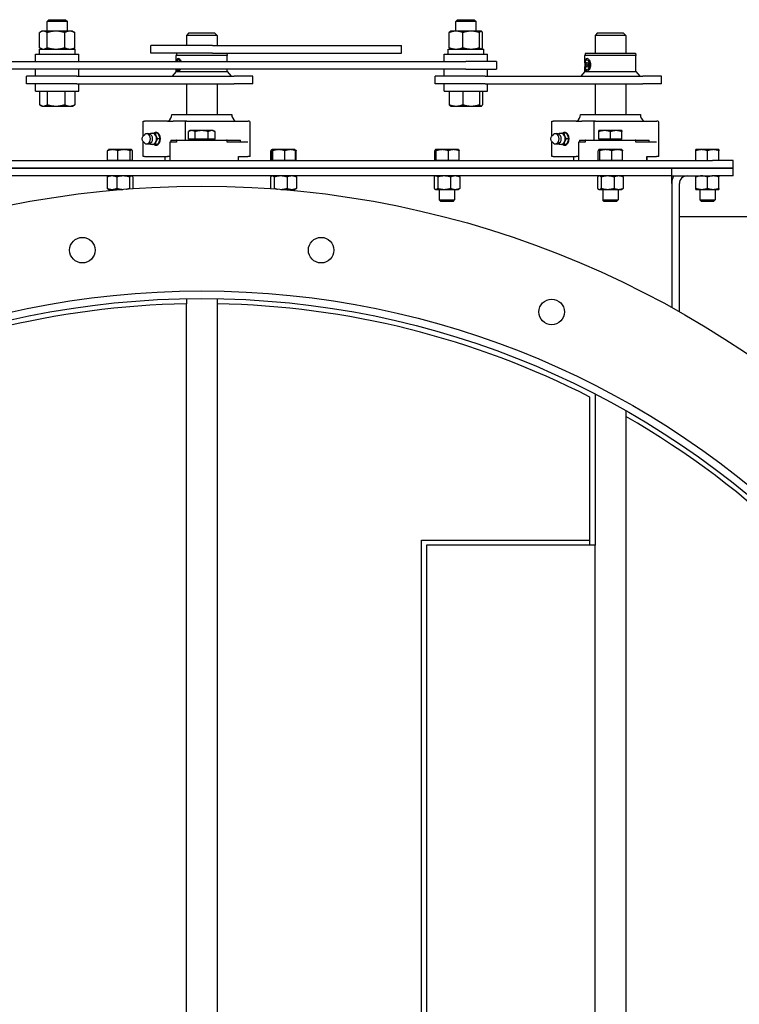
# Model space of a CAD drawing. Header units: inches. Extents: x 24 to 1128, y -69 to 748.
# Tile 601 of 656: x 523 to 540, y 618 to 642. Entities that reach past the tile are written whole.
import ezdxf

# ---------------------------------------------------------------- set-up
doc = ezdxf.new("R2010")
doc.units = ezdxf.units.IN
doc.header["$LTSCALE"] = 32
doc.header["$MEASUREMENT"] = 0
doc.layers.add('Visible (ANSI)', color=7, linetype='Continuous', lineweight=30)

msp = doc.modelspace()

# ---------------------------------------------------------------- linework, layer by layer
at = {"layer": 'Visible (ANSI)'}
for p, q in [((523.41729, 642.11653), (523.3701, 642.07076)), ((523.8701, 642.07076), (523.3701, 642.07076)), ((523.3701, 641.83553), (523.3701, 642.07076)), ((523.41729, 642.11653), (523.82291, 642.11653)), ((523.82291, 642.11653), (523.8701, 642.07076)), ((523.8701, 641.83553), (523.8701, 642.07076)), ((533.41729, 642.11653), (533.3701, 642.07076)), ((533.8701, 642.07076), (533.3701, 642.07076)), ((533.3701, 641.83553), (533.3701, 642.07076)), ((533.41729, 642.11653), (533.82291, 642.11653)), ((533.82291, 642.11653), (533.8701, 642.07076)), ((533.8701, 641.83553), (533.8701, 642.07076)), ((523.18876, 641.43102), (523.18876, 641.80204)), ((523.2451, 641.83553), (523.20648, 641.81323)), ((523.28011, 641.83553), (523.2451, 641.83553)), ((523.58713, 641.83553), (523.28011, 641.83553)), ((523.37146, 641.43102), (523.37146, 641.80204)), ((523.92712, 641.83553), (523.58713, 641.83553)), ((523.8028, 641.43102), (523.8028, 641.80204)), ((523.9951, 641.83553), (523.92712, 641.83553)), ((523.9951, 641.83553), (524.03372, 641.81323)), ((524.05143, 641.43102), (524.05143, 641.80204)), ((533.21303, 641.43102), (533.21303, 641.80204)), ((533.2451, 641.83553), (533.23924, 641.83215)), ((533.37873, 641.83553), (533.2451, 641.83553)), ((533.74795, 641.83553), (533.37873, 641.83553)), ((533.54442, 641.43102), (533.54442, 641.80204)), ((533.98933, 641.83553), (533.74795, 641.83553)), ((533.95149, 641.43102), (533.95149, 641.80204)), ((533.9951, 641.83553), (533.98933, 641.83553)), ((533.9951, 641.83553), (534.00096, 641.83215)), ((534.02717, 641.43102), (534.02717, 641.80204)), ((526.84313, 641.79353), (526.78063, 641.73103)), ((527.53063, 641.73103), (526.78063, 641.73103)), ((526.78063, 641.73103), (526.78063, 641.48103)), ((526.84313, 641.79353), (527.46813, 641.79353)), ((527.46813, 641.79353), (527.53063, 641.73103)), ((527.53063, 641.73103), (527.53063, 641.48103)), ((536.84313, 641.79353), (536.78063, 641.73103)), ((537.53063, 641.73103), (536.78063, 641.73103)), ((536.78063, 641.73103), (536.78063, 641.29353)), ((536.84313, 641.79353), (537.46813, 641.79353)), ((537.46813, 641.79353), (537.53063, 641.73103)), ((537.53063, 641.73103), (537.53063, 641.29353)), ((523.1856, 641.39753), (524.0546, 641.39753)), ((523.1856, 641.27253), (523.1856, 641.39753)), ((523.2451, 641.39753), (523.20648, 641.41983)), ((523.9951, 641.39753), (524.03372, 641.41983)), ((524.0546, 641.27253), (524.0546, 641.39753)), ((527.42028, 641.48103), (525.90563, 641.48103)), ((525.90563, 641.29353), (525.90563, 641.48103)), ((527.42028, 641.48103), (532.04403, 641.48103)), ((532.04403, 641.29353), (532.04403, 641.48103)), ((533.1856, 641.39753), (534.0546, 641.39753)), ((533.1856, 641.27253), (533.1856, 641.39753)), ((533.2451, 641.39753), (533.23924, 641.40091)), ((533.9951, 641.39753), (534.00096, 641.40091)), ((534.0546, 641.27253), (534.0546, 641.39753)), ((513.6201, 641.09553), (533.6201, 641.09553)), ((523.0886, 641.27253), (524.1516, 641.27253)), ((523.0886, 641.09553), (523.0886, 641.27253)), ((524.1516, 641.09553), (524.1516, 641.27253)), ((527.42028, 641.29353), (525.90563, 641.29353)), ((526.5457, 641.29353), (526.53063, 641.23728)), ((527.78063, 641.23728), (526.53063, 641.23728)), ((526.53063, 641.09553), (526.53063, 641.23728)), ((527.42028, 641.29353), (532.04403, 641.29353)), ((527.76556, 641.29353), (527.78063, 641.23728)), ((527.78063, 641.09553), (527.78063, 641.23728)), ((533.0886, 641.27253), (534.1516, 641.27253)), ((533.0886, 641.09553), (533.0886, 641.27253)), ((534.3701, 641.09553), (533.6201, 641.09553)), ((534.1516, 641.09553), (534.1516, 641.27253)), ((534.3701, 641.09553), (534.3701, 640.90803)), ((536.5457, 641.29353), (536.53063, 641.23728)), ((537.78063, 641.23728), (536.53063, 641.23728)), ((536.53063, 641.05878), (536.53063, 641.23728)), ((536.5457, 641.29353), (537.76556, 641.29353)), ((537.76556, 641.29353), (537.78063, 641.23728)), ((537.78063, 640.85282), (537.78063, 641.23728)), ((533.6201, 640.90803), (513.6201, 640.90803)), ((523.0886, 640.73103), (523.0886, 640.90803)), ((524.1516, 640.73103), (524.1516, 640.90803)), ((526.53063, 640.85282), (526.43376, 640.73103)), ((526.53063, 640.85282), (526.53063, 640.90803)), ((526.53063, 640.85282), (526.58516, 640.85282)), ((526.58516, 640.85282), (527.78063, 640.85282)), ((527.78063, 640.85282), (527.78063, 640.90803)), ((527.78063, 640.85282), (527.8775, 640.73103)), ((533.0886, 640.73103), (533.0886, 640.90803)), ((533.6201, 640.90803), (534.3701, 640.90803)), ((534.1516, 640.73103), (534.1516, 640.90803)), ((536.53063, 640.85282), (536.43376, 640.73103)), ((536.53063, 640.85282), (536.53063, 640.96578)), ((536.53063, 640.85282), (536.58516, 640.85282)), ((536.55963, 641.01228), (536.57239, 641.06641)), ((536.55963, 641.01228), (536.61069, 641.01228)), ((536.57239, 640.95815), (536.55963, 641.01228)), ((536.57239, 641.06641), (536.59792, 641.06641)), ((536.59792, 640.95815), (536.57239, 640.95815)), ((536.58516, 640.85282), (537.78063, 640.85282)), ((536.59792, 641.06641), (536.61069, 641.01228)), ((536.61069, 641.01228), (536.59792, 640.95815)), ((537.78063, 640.85282), (537.8775, 640.73103)), ((524.09474, 640.73103), (522.8701, 640.73103)), ((522.8701, 640.54353), (522.8701, 640.73103)), ((524.09474, 640.73103), (527.9467, 640.73103)), ((528.40563, 640.73103), (527.9467, 640.73103)), ((528.40563, 640.54353), (528.40563, 640.73103)), ((534.09474, 640.73103), (532.8701, 640.73103)), ((532.8701, 640.54353), (532.8701, 640.73103)), ((534.09474, 640.73103), (537.9467, 640.73103)), ((538.40563, 640.73103), (537.9467, 640.73103)), ((538.40563, 640.54353), (538.40563, 640.73103)), ((524.09474, 640.54353), (522.8701, 640.54353)), ((523.0886, 640.36653), (523.0886, 640.54353)), ((523.0886, 640.36653), (524.1516, 640.36653)), ((523.18876, 640.36653), (523.18876, 640.03602)), ((523.37146, 640.36653), (523.37146, 640.03602)), ((523.8028, 640.36653), (523.8028, 640.03602)), ((524.05143, 640.36653), (524.05143, 640.03602)), ((524.09474, 640.54353), (527.9467, 640.54353)), ((524.1516, 640.36653), (524.1516, 640.54353)), ((526.78063, 640.54353), (526.78063, 639.79353)), ((527.53063, 640.54353), (527.53063, 639.79353)), ((528.40563, 640.54353), (527.9467, 640.54353)), ((534.09474, 640.54353), (532.8701, 640.54353)), ((533.0886, 640.36653), (533.0886, 640.54353)), ((533.0886, 640.36653), (534.1516, 640.36653)), ((533.21303, 640.36653), (533.21303, 640.03602)), ((533.54442, 640.36653), (533.54442, 640.03602)), ((533.95149, 640.36653), (533.95149, 640.03602)), ((534.02717, 640.36653), (534.02717, 640.03602)), ((534.09474, 640.54353), (537.9467, 640.54353)), ((534.1516, 640.36653), (534.1516, 640.54353)), ((536.78063, 640.54353), (536.78063, 639.79353)), ((537.53063, 640.54353), (537.53063, 639.79353)), ((538.40563, 640.54353), (537.9467, 640.54353)), ((523.2451, 640.00253), (523.20648, 640.02483)), ((523.2451, 640.00253), (523.28011, 640.00253)), ((523.28011, 640.00253), (523.58713, 640.00253)), ((523.58713, 640.00253), (523.92712, 640.00253)), ((523.92712, 640.00253), (523.9951, 640.00253)), ((523.9951, 640.00253), (524.03372, 640.02483)), ((533.2451, 640.00253), (533.23924, 640.00591)), ((533.2451, 640.00253), (533.37873, 640.00253)), ((533.37873, 640.00253), (533.74795, 640.00253)), ((533.74795, 640.00253), (533.98933, 640.00253)), ((533.98933, 640.00253), (533.9951, 640.00253)), ((533.9951, 640.00253), (534.00096, 640.00591)), ((525.72165, 639.63728), (525.75094, 639.63728)), ((525.72165, 639.27137), (525.72165, 639.63728)), ((526.31662, 639.63728), (525.75094, 639.63728)), ((526.31662, 639.63728), (526.45804, 639.63728)), ((526.42138, 639.79353), (527.88988, 639.79353)), ((526.78672, 639.63728), (526.45804, 639.63728)), ((526.78672, 639.63728), (528.29313, 639.63728)), ((535.72165, 639.63728), (535.75094, 639.63728)), ((535.72165, 639.27137), (535.72165, 639.63728)), ((536.31662, 639.63728), (535.75094, 639.63728)), ((536.31662, 639.63728), (536.45804, 639.63728)), ((536.42138, 639.79353), (537.88988, 639.79353)), ((536.78672, 639.63728), (536.45804, 639.63728)), ((536.78672, 639.63728), (538.29313, 639.63728)), ((526.74756, 639.58728), (526.74756, 639.16853)), ((526.87438, 639.40291), (526.83223, 639.37857)), ((526.91104, 639.40291), (526.87438, 639.40291)), ((527.15357, 639.40291), (526.91104, 639.40291)), ((527.39817, 639.40291), (527.15357, 639.40291)), ((527.43688, 639.40291), (527.39817, 639.40291)), ((527.43688, 639.40291), (527.47903, 639.37857)), ((528.34313, 638.76853), (528.34313, 639.58728)), ((536.74756, 639.58728), (536.74756, 639.16853)), ((537.01501, 639.40291), (536.87438, 639.40291)), ((537.29626, 639.40291), (537.01501, 639.40291)), ((537.43688, 639.40291), (537.29626, 639.40291)), ((538.34313, 638.76853), (538.34313, 639.58728)), ((525.72914, 639.27928), (525.76144, 639.30867)), ((526.08133, 639.3407), (526.01522, 639.3407)), ((526.13759, 639.2029), (526.07148, 639.2029)), ((526.40221, 639.16853), (526.40221, 639.11853)), ((526.40221, 639.16853), (526.53541, 639.16853)), ((526.53541, 639.16853), (526.53541, 639.11853)), ((526.54651, 639.16853), (526.53541, 639.16853)), ((526.54651, 639.16853), (527.76475, 639.16853)), ((526.83088, 639.19353), (526.83088, 639.37779)), ((526.9912, 639.19353), (526.83088, 639.19353)), ((526.90251, 639.19353), (526.90251, 639.16853)), ((526.9912, 639.19353), (526.9912, 639.37779)), ((527.31595, 639.19353), (526.9912, 639.19353)), ((527.31595, 639.19353), (527.31595, 639.37779)), ((527.48038, 639.19353), (527.31595, 639.19353)), ((527.40876, 639.19353), (527.40876, 639.16853)), ((527.48038, 639.19353), (527.48038, 639.37779)), ((527.77586, 639.16853), (527.76475, 639.16853)), ((527.77586, 639.16853), (528.10012, 639.16853)), ((527.77586, 639.11853), (527.77586, 639.16853)), ((528.10012, 639.11853), (528.10012, 639.16853)), ((535.72914, 639.27928), (535.76144, 639.30867)), ((536.08133, 639.3407), (536.01522, 639.3407)), ((536.13759, 639.2029), (536.07148, 639.2029)), ((536.40221, 639.16853), (536.40221, 639.11853)), ((536.40221, 639.16853), (536.53541, 639.16853)), ((536.53541, 639.16853), (536.53541, 639.11853)), ((536.54651, 639.16853), (536.53541, 639.16853)), ((536.54651, 639.16853), (537.76475, 639.16853)), ((536.87438, 639.19353), (536.87438, 639.37779)), ((537.15563, 639.19353), (536.87438, 639.19353)), ((536.90251, 639.19353), (536.90251, 639.16853)), ((537.15563, 639.19353), (537.15563, 639.37779)), ((537.43688, 639.19353), (537.15563, 639.19353)), ((537.40876, 639.19353), (537.40876, 639.16853)), ((537.43688, 639.19353), (537.43688, 639.37779)), ((537.77586, 639.16853), (537.76475, 639.16853)), ((537.77586, 639.16853), (538.10012, 639.16853)), ((537.77586, 639.11853), (537.77586, 639.16853)), ((538.10012, 639.11853), (538.10012, 639.16853)), ((524.85238, 638.66853), (524.85238, 638.91144)), ((524.87463, 638.93653), (524.871, 638.93444)), ((524.97817, 638.93653), (524.87463, 638.93653)), ((525.25558, 638.93653), (524.97817, 638.93653)), ((525.10396, 638.66853), (525.10396, 638.91144)), ((525.43305, 638.93653), (525.25558, 638.93653)), ((525.40721, 638.66853), (525.40721, 638.91144)), ((525.43663, 638.93653), (525.43305, 638.93653)), ((525.43663, 638.93653), (525.44027, 638.93444)), ((525.45888, 638.66853), (525.45888, 638.91144)), ((525.72165, 638.76853), (525.72165, 639.13444)), ((525.72914, 639.12653), (525.76144, 639.09714)), ((526.08133, 639.06511), (526.01522, 639.06511)), ((526.37353, 639.11853), (526.37353, 638.66853)), ((526.53541, 639.11853), (526.37353, 639.11853)), ((528.28474, 639.11853), (527.77586, 639.11853)), ((528.84475, 638.66853), (528.84475, 638.91144)), ((528.85854, 638.66853), (528.85854, 638.91144)), ((528.87293, 638.93555), (528.86682, 638.93202)), ((528.87463, 638.93653), (528.87293, 638.93555)), ((528.87633, 638.93653), (528.87463, 638.93653)), ((529.04265, 638.93653), (528.87633, 638.93653)), ((528.89411, 638.66853), (528.89411, 638.91144)), ((529.32196, 638.93653), (529.04265, 638.93653)), ((529.1912, 638.66853), (529.1912, 638.91144)), ((529.43663, 638.93653), (529.32196, 638.93653)), ((529.43663, 638.93653), (529.43834, 638.93555)), ((529.43834, 638.93555), (529.44445, 638.93202)), ((529.45272, 638.66853), (529.45272, 638.91144)), ((529.46651, 638.66853), (529.46651, 638.91144)), ((532.85854, 638.66853), (532.85854, 638.91144)), ((532.87463, 638.93653), (532.87293, 638.93555)), ((532.87633, 638.93653), (532.87463, 638.93653)), ((533.04265, 638.93653), (532.87633, 638.93653)), ((532.89411, 638.66853), (532.89411, 638.91144)), ((533.32196, 638.93653), (533.04265, 638.93653)), ((533.1912, 638.66853), (533.1912, 638.91144)), ((533.43663, 638.93653), (533.32196, 638.93653)), ((533.43663, 638.93653), (533.43834, 638.93555)), ((533.45272, 638.66853), (533.45272, 638.91144)), ((535.72165, 638.76853), (535.72165, 639.13444)), ((535.72914, 639.12653), (535.76144, 639.09714)), ((536.08133, 639.06511), (536.01522, 639.06511)), ((536.37353, 639.11853), (536.37353, 638.66853)), ((536.53541, 639.11853), (536.37353, 639.11853)), ((536.85854, 638.66853), (536.85854, 638.91144)), ((536.87463, 638.93653), (536.87293, 638.93555)), ((536.87633, 638.93653), (536.87463, 638.93653)), ((537.04265, 638.93653), (536.87633, 638.93653)), ((536.89411, 638.66853), (536.89411, 638.91144)), ((537.32196, 638.93653), (537.04265, 638.93653)), ((537.1912, 638.66853), (537.1912, 638.91144)), ((537.43663, 638.93653), (537.32196, 638.93653)), ((537.43663, 638.93653), (537.43834, 638.93555)), ((537.45272, 638.66853), (537.45272, 638.91144)), ((538.28474, 639.11853), (537.77586, 639.11853)), ((539.39013, 638.93653), (539.24963, 638.93653)), ((539.24963, 638.66853), (539.24963, 638.91143)), ((539.67113, 638.93653), (539.39013, 638.93653)), ((539.53063, 638.66853), (539.53063, 638.91143)), ((539.81163, 638.93653), (539.67113, 638.93653)), ((539.81163, 638.66853), (539.81163, 638.91143)), ((514.65563, 638.66853), (539.65563, 638.66853)), ((524.97817, 638.66853), (524.85238, 638.66853)), ((524.87463, 638.66853), (524.87463, 638.66853)), ((525.10396, 638.66853), (524.97817, 638.66853)), ((525.25558, 638.66853), (525.10396, 638.66853)), ((525.40721, 638.66853), (525.25558, 638.66853)), ((525.43305, 638.66853), (525.40721, 638.66853)), ((525.45888, 638.66853), (525.43305, 638.66853)), ((525.43663, 638.66853), (525.43663, 638.66853)), ((525.75094, 638.76853), (525.72165, 638.76853)), ((525.75094, 638.76853), (526.31662, 638.76853)), ((526.2582, 638.66853), (526.2582, 638.76853)), ((526.37243, 638.76853), (526.31662, 638.76853)), ((526.37243, 638.76853), (526.37243, 638.66853)), ((528.05086, 638.76853), (528.28474, 638.76853)), ((528.05086, 638.66853), (528.05086, 638.76853)), ((528.05307, 638.66853), (528.05307, 638.76853)), ((528.34313, 638.76853), (528.28474, 638.76853)), ((528.85854, 638.66853), (528.84475, 638.66853)), ((528.87633, 638.66853), (528.85854, 638.66853)), ((528.87463, 638.66853), (528.87463, 638.66853)), ((528.89411, 638.66853), (528.87633, 638.66853)), ((529.04265, 638.66853), (528.89411, 638.66853)), ((529.1912, 638.66853), (529.04265, 638.66853)), ((529.32196, 638.66853), (529.1912, 638.66853)), ((529.45272, 638.66853), (529.32196, 638.66853)), ((529.43663, 638.66853), (529.43663, 638.66853)), ((529.46651, 638.66853), (529.45272, 638.66853)), ((532.87633, 638.66853), (532.85854, 638.66853)), ((532.87463, 638.66853), (532.87463, 638.66853)), ((532.89411, 638.66853), (532.87633, 638.66853)), ((533.04265, 638.66853), (532.89411, 638.66853)), ((533.1912, 638.66853), (533.04265, 638.66853)), ((533.32196, 638.66853), (533.1912, 638.66853)), ((533.45272, 638.66853), (533.32196, 638.66853)), ((533.43663, 638.66853), (533.43663, 638.66853)), ((535.75094, 638.76853), (535.72165, 638.76853)), ((535.75094, 638.76853), (536.31662, 638.76853)), ((536.2582, 638.66853), (536.2582, 638.76853)), ((536.37243, 638.76853), (536.31662, 638.76853)), ((536.37243, 638.76853), (536.37243, 638.66853)), ((536.87633, 638.66853), (536.85854, 638.66853)), ((536.87463, 638.66853), (536.87463, 638.66853)), ((536.89411, 638.66853), (536.87633, 638.66853)), ((537.04265, 638.66853), (536.89411, 638.66853)), ((537.1912, 638.66853), (537.04265, 638.66853)), ((537.32196, 638.66853), (537.1912, 638.66853)), ((537.45272, 638.66853), (537.32196, 638.66853)), ((537.43663, 638.66853), (537.43663, 638.66853)), ((538.05086, 638.76853), (538.28474, 638.76853)), ((538.05086, 638.66853), (538.05086, 638.76853)), ((538.05307, 638.66853), (538.05307, 638.76853)), ((538.34313, 638.76853), (538.28474, 638.76853)), ((540.15563, 638.66853), (539.65563, 638.66853)), ((540.15563, 638.48103), (540.15563, 638.66853)), ((514.65563, 638.48103), (539.65563, 638.48103)), ((538.65563, 638.48103), (515.65563, 638.48103)), ((539.65563, 638.48103), (538.65563, 638.48103)), ((538.65563, 638.29353), (538.65563, 638.48103)), ((538.65563, 638.29353), (538.65563, 638.48103)), ((540.15563, 638.48103), (539.65563, 638.48103)), ((539.65563, 638.48103), (540.15563, 638.48103)), ((540.15563, 638.29353), (540.15563, 638.48103)), ((538.65563, 638.29353), (515.65563, 638.29353)), ((524.84269, 638.26839), (524.84269, 637.98967)), ((524.87413, 638.29353), (524.86511, 638.28832)), ((525.07527, 638.26839), (525.07527, 637.98967)), ((525.38821, 638.26839), (525.38821, 637.98967)), ((525.43713, 638.29353), (525.44615, 638.28832)), ((525.46858, 638.26839), (525.46858, 637.98967)), ((528.84053, 638.26839), (528.84053, 637.98967)), ((528.87413, 638.29353), (528.86309, 638.28716)), ((528.92898, 638.26839), (528.92898, 637.98967)), ((529.24408, 638.26839), (529.24408, 637.98967)), ((529.43713, 638.29353), (529.44817, 638.28716)), ((529.47074, 638.26839), (529.47074, 637.98967)), ((532.84053, 638.26839), (532.84053, 637.98967)), ((532.87413, 638.29353), (532.86309, 638.28716)), ((532.92898, 638.26839), (532.92898, 637.98967)), ((533.24408, 638.26839), (533.24408, 637.98967)), ((533.43713, 638.29353), (533.44817, 638.28716)), ((533.47074, 638.26839), (533.47074, 637.98967)), ((536.84053, 638.26839), (536.84053, 637.98967)), ((536.87413, 638.29353), (536.86309, 638.28716)), ((536.92898, 638.26839), (536.92898, 637.98967)), ((537.24408, 638.26839), (537.24408, 637.98967)), ((537.43713, 638.29353), (537.44817, 638.28716)), ((537.47074, 638.26839), (537.47074, 637.98967)), ((538.65563, 638.29353), (539.65563, 638.29353)), ((538.65563, 638.10603), (538.65563, 638.29353)), ((539.24913, 637.98967), (539.24913, 638.26839)), ((539.53063, 637.98967), (539.53063, 638.26839)), ((540.15563, 638.29353), (539.65563, 638.29353)), ((539.81213, 637.98967), (539.81213, 638.26839)), ((524.87413, 637.96453), (524.86511, 637.96974)), ((524.87413, 637.96453), (524.95898, 637.96453)), ((524.95898, 637.96453), (525.22011, 637.96453)), ((524.96813, 637.96453), (524.96813, 637.94258)), ((529.09116, 637.96453), (529.35741, 637.96453)), ((529.34313, 637.96453), (529.34313, 637.94258)), ((529.35741, 637.96453), (529.43713, 637.96453)), ((529.43713, 637.96453), (529.44817, 637.9709)), ((532.87413, 637.96453), (532.86309, 637.9709)), ((532.87413, 637.96453), (532.88475, 637.96453)), ((532.88475, 637.96453), (533.08653, 637.96453)), ((532.96813, 637.96453), (532.96813, 637.7057)), ((533.08653, 637.96453), (533.35741, 637.96453)), ((533.34313, 637.96453), (533.34313, 637.7057)), ((533.35741, 637.96453), (533.43713, 637.96453)), ((533.43713, 637.96453), (533.44817, 637.9709)), ((536.87413, 637.96453), (536.86309, 637.9709)), ((536.87413, 637.96453), (536.88475, 637.96453)), ((536.88475, 637.96453), (537.08653, 637.96453)), ((536.96813, 637.96453), (536.96813, 637.7057)), ((537.08653, 637.96453), (537.35741, 637.96453)), ((537.34313, 637.96453), (537.34313, 637.7057)), ((537.35741, 637.96453), (537.43713, 637.96453)), ((537.43713, 637.96453), (537.44817, 637.9709)), ((538.65563, 638.10603), (538.65563, 635.07363)), ((538.84313, 634.96875), (538.84313, 638.10603)), ((539.24913, 637.96453), (539.38988, 637.96453)), ((539.34313, 637.96453), (539.34313, 637.70569)), ((539.38988, 637.96453), (539.67138, 637.96453)), ((539.67138, 637.96453), (539.81213, 637.96453)), ((539.71813, 637.96453), (539.71813, 637.70569)), ((532.96813, 637.7057), (533.34313, 637.7057)), ((533.00647, 637.66853), (532.96813, 637.7057)), ((533.30479, 637.66853), (533.34313, 637.7057)), ((536.96813, 637.7057), (537.34313, 637.7057)), ((537.00647, 637.66853), (536.96813, 637.7057)), ((537.30479, 637.66853), (537.34313, 637.7057)), ((539.34313, 637.70569), (539.71813, 637.70569)), ((539.38147, 637.66853), (539.34313, 637.70569)), ((539.67979, 637.66853), (539.71813, 637.70569)), ((533.30479, 637.66853), (533.00647, 637.66853)), ((537.30479, 637.66853), (537.00647, 637.66853)), ((539.67979, 637.66853), (539.38147, 637.66853)), ((550.15563, 637.29353), (538.84313, 637.29353)), ((526.78063, 635.29018), (526.78063, 635.16516)), ((526.78063, 593.4219), (526.78063, 635.16516)), ((527.53063, 635.29018), (527.53063, 635.16516)), ((527.53063, 635.16516), (527.53063, 593.4219)), ((536.78063, 632.95792), (536.78063, 629.25658)), ((536.65563, 629.38158), (536.65563, 632.88158)), ((537.53063, 632.55166), (537.53063, 632.40775)), ((537.53063, 632.40775), (537.53063, 596.17931)), ((532.53063, 629.38158), (536.65563, 629.38158)), ((532.53063, 599.20548), (532.53063, 629.38158)), ((536.65563, 629.25658), (536.65563, 629.38158)), ((536.78063, 629.25658), (532.65563, 629.25658)), ((532.65563, 629.25658), (532.65563, 599.33048)), ((536.78063, 599.33048), (536.78063, 629.25658))]:
    msp.add_line(p, q, dxfattribs=at)
for centre, radius in [((527.15563, 614.29353), 23.75), ((524.23511, 636.47711), 0.3125), ((530.07616, 636.47711), 0.3125), ((527.15563, 614.29353), 21.1875), ((527.15563, 614.29353), 21), ((535.71817, 634.96533), 0.3125)]:
    msp.add_circle(centre, radius, dxfattribs=at)
for centre, radius, start, end in [((526.23388, 639.79353), 0.1875, 303.55731, 0), ((528.07738, 639.79353), 0.1875, 180, 236.44269), ((528.29313, 639.58728), 0.05, 0, 90), ((536.23388, 639.79353), 0.1875, 303.55731, 0), ((538.07738, 639.79353), 0.1875, 180, 236.44269), ((538.29313, 639.58728), 0.05, 0, 90), ((525.82625, 639.2029), 0.12795, 35.043536, 105.134486), ((535.82625, 639.2029), 0.12795, 35.043536, 105.134486), ((525.82625, 639.2029), 0.12795, 254.865514, 324.956464), ((535.82625, 639.2029), 0.12795, 254.865514, 324.956464), ((539.03063, 638.10603), 0.375, 150, 180), ((539.03063, 638.10603), 0.1875, 90, 180), ((527.15563, 614.29353), 20.875, 91.029321, 117.070714), ((527.15563, 614.29353), 20.875, 62.929286, 88.970679), ((527.15563, 614.29353), 20.875, 3.25, 60.197885)]:
    msp.add_arc(centre, radius, start, end, dxfattribs=at)
for centre, major_axis, ratio, start_param, end_param in [((526.59157, 641.01228), (0, 0.15625), 0.40848832, 0.6410601, 1.00889045), ((526.58516, 641.01228), (0, 0.1232), 0.40848832, 5.45434424, 7.11202637), ((526.59157, 641.01228), (0, 0.15625), 0.40848832, 0.0499045, 0.6410601), ((526.59157, 641.01228), (0, -0.15625), 0.40848832, 2.13270221, 2.50053255), ((536.59157, 641.01228), (0, 0.15625), 0.40848832, 0.6410601, 2.50053255), ((536.59157, 641.01228), (0, 0.15625), 0.40848832, 0.0499045, 0.6410601), ((536.59157, 641.01228), (0, -0.15625), 0.40848832, 0.6410601, 2.50053255), ((526.59157, 641.01228), (0, 0.15625), 0.40848832, 2.30123975, 2.50053255), ((526.59157, 641.01228), (0, -0.15625), 0.40848832, 5.6421252, 6.23328081), ((526.58516, 641.01228), (0, -0.1232), 0.40848832, 5.72117409, 6.84519653), ((526.59157, 641.01228), (0, -0.15625), 0.40848832, 0.6410601, 0.8403529), ((536.59157, 641.01228), (0, -0.15625), 0.40848832, 5.6421252, 6.23328081), ((525.80954, 639.2029), (0, 0.12575), 0.70710678, 2.5699821, 6.85479586), ((525.95026, 639.2029), (0, 0.1378), 0.70710678, 0, 0.63680804), ((525.87863, 639.2029), (0, -0.10433), 0.70710678, 0.78949219, 2.35210046), ((525.95026, 639.2029), (0, 0.1378), 0.70710678, 5.23598776, 6.28318531), ((526.03378, 639.2029), (0, -0.15625), 0.70710678, 5.79224464, 9.91571863), ((525.95026, 639.2029), (0, -0.1378), 0.70710678, 1.04719755, 2.0943951), ((526.05588, 639.2029), (0, -0.125), 0.70710678, 0.50126686, 2.6403258), ((535.80954, 639.2029), (0, 0.12575), 0.70710678, 2.5699821, 6.85479586), ((535.95026, 639.2029), (0, 0.1378), 0.70710678, 0, 0.63680804), ((535.87863, 639.2029), (0, -0.10433), 0.70710678, 0.78949219, 2.35210046), ((535.95026, 639.2029), (0, 0.1378), 0.70710678, 5.23598776, 6.28318531), ((536.03378, 639.2029), (0, -0.15625), 0.70710678, 5.79224464, 9.91571863), ((535.95026, 639.2029), (0, -0.1378), 0.70710678, 1.04719755, 2.0943951), ((536.05588, 639.2029), (0, -0.125), 0.70710678, 0.50126686, 2.6403258), ((525.95026, 639.2029), (0, -0.1378), 0.70710678, 5.64637727, 6.28318531), ((525.95026, 639.2029), (0, -0.1378), 0.70710678, 0, 1.04719755), ((535.95026, 639.2029), (0, -0.1378), 0.70710678, 5.64637727, 6.28318531), ((535.95026, 639.2029), (0, -0.1378), 0.70710678, 0, 1.04719755)]:
    msp.add_ellipse(centre, major_axis=major_axis, ratio=ratio, start_param=start_param, end_param=end_param, dxfattribs=at)
msp.add_ellipse((536.58516, 641.01228), major_axis=(0, -0.1232), ratio=0.40848832, dxfattribs=at)
for points, weights in [([(523.28011, 641.83553), (523.23772, 641.83553), (523.18876, 641.80204)], [1, 1.0379548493, 1]), ([(523.37146, 641.80204), (523.32251, 641.83553), (523.28011, 641.83553)], [1, 1.0379548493, 1]), ([(523.58713, 641.83553), (523.48704, 641.83553), (523.37146, 641.80204)], [1, 1.0379548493, 1]), ([(523.8028, 641.80204), (523.68722, 641.83553), (523.58713, 641.83553)], [1, 1.0379548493, 1]), ([(523.92712, 641.83553), (523.86942, 641.83553), (523.8028, 641.80204)], [1, 1.0379548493, 1]), ([(524.05143, 641.80204), (523.98481, 641.83553), (523.92712, 641.83553)], [1, 1.0379548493, 1]), ([(524.03372, 641.81323), (524.04237, 641.80824), (524.05143, 641.80204)], [1.01118263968, 1.00681498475, 1]), ([(533.37873, 641.83553), (533.30183, 641.83553), (533.21303, 641.80204)], [1, 1.0379548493, 1]), ([(533.21303, 641.80204), (533.22697, 641.82507), (533.23924, 641.83215)], [1, 1.02579049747, 1.01653146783]), ([(533.54442, 641.80204), (533.45562, 641.83553), (533.37873, 641.83553)], [1, 1.0379548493, 1]), ([(533.74795, 641.83553), (533.65349, 641.83553), (533.54442, 641.80204)], [1, 1.0379548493, 1]), ([(533.95149, 641.80204), (533.84241, 641.83553), (533.74795, 641.83553)], [1, 1.0379548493, 1]), ([(533.98933, 641.83553), (533.97177, 641.83553), (533.95149, 641.80204)], [1, 1.0379548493, 1]), ([(534.02717, 641.80204), (534.00689, 641.83553), (533.98933, 641.83553)], [1, 1.0379548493, 1]), ([(523.18876, 641.43102), (523.23772, 641.39753), (523.28011, 641.39753)], [1, 1.0379548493, 1]), ([(523.28011, 641.39753), (523.32251, 641.39753), (523.37146, 641.43102)], [1, 1.0379548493, 1]), ([(523.37146, 641.43102), (523.48704, 641.39753), (523.58713, 641.39753)], [1, 1.0379548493, 1]), ([(523.58713, 641.39753), (523.68722, 641.39753), (523.8028, 641.43102)], [1, 1.0379548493, 1]), ([(523.8028, 641.43102), (523.86942, 641.39753), (523.92712, 641.39753)], [1, 1.0379548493, 1]), ([(523.92712, 641.39753), (523.98481, 641.39753), (524.05143, 641.43102)], [1, 1.0379548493, 1]), ([(524.05143, 641.43102), (524.04237, 641.42482), (524.03372, 641.41983)], [1, 1.00681498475, 1.01118263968]), ([(533.23924, 641.40091), (533.22697, 641.40799), (533.21303, 641.43102)], [1.01653146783, 1.02579049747, 1]), ([(533.21303, 641.43102), (533.30183, 641.39753), (533.37873, 641.39753)], [1, 1.0379548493, 1]), ([(533.37873, 641.39753), (533.45562, 641.39753), (533.54442, 641.43102)], [1, 1.0379548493, 1]), ([(533.54442, 641.43102), (533.65349, 641.39753), (533.74795, 641.39753)], [1, 1.0379548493, 1]), ([(533.74795, 641.39753), (533.84241, 641.39753), (533.95149, 641.43102)], [1, 1.0379548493, 1]), ([(533.95149, 641.43102), (533.97177, 641.39753), (533.98933, 641.39753)], [1, 1.0379548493, 1]), ([(533.98933, 641.39753), (534.00689, 641.39753), (534.02717, 641.43102)], [1, 1.0379548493, 1]), ([(523.18876, 640.03602), (523.23772, 640.00253), (523.28011, 640.00253)], [1, 1.0379548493, 1]), ([(523.28011, 640.00253), (523.32251, 640.00253), (523.37146, 640.03602)], [1, 1.0379548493, 1]), ([(523.37146, 640.03602), (523.48704, 640.00253), (523.58713, 640.00253)], [1, 1.0379548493, 1]), ([(523.58713, 640.00253), (523.68722, 640.00253), (523.8028, 640.03602)], [1, 1.0379548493, 1]), ([(523.8028, 640.03602), (523.86942, 640.00253), (523.92712, 640.00253)], [1, 1.0379548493, 1]), ([(523.92712, 640.00253), (523.98481, 640.00253), (524.05143, 640.03602)], [1, 1.0379548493, 1]), ([(524.05143, 640.03602), (524.04237, 640.02982), (524.03372, 640.02483)], [1, 1.00681498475, 1.01118263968]), ([(533.21303, 640.03602), (533.30183, 640.00253), (533.37873, 640.00253)], [1, 1.0379548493, 1]), ([(533.23924, 640.00591), (533.22697, 640.01299), (533.21303, 640.03602)], [1.01653146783, 1.02579049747, 1]), ([(533.37873, 640.00253), (533.45562, 640.00253), (533.54442, 640.03602)], [1, 1.0379548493, 1]), ([(533.54442, 640.03602), (533.65349, 640.00253), (533.74795, 640.00253)], [1, 1.0379548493, 1]), ([(533.74795, 640.00253), (533.84241, 640.00253), (533.95149, 640.03602)], [1, 1.0379548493, 1]), ([(533.95149, 640.03602), (533.97177, 640.00253), (533.98933, 640.00253)], [1, 1.0379548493, 1]), ([(533.98933, 640.00253), (534.00689, 640.00253), (534.02717, 640.03602)], [1, 1.0379548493, 1]), ([(526.91104, 639.40291), (526.87384, 639.40291), (526.83088, 639.37779)], [1, 1.0379548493, 1]), ([(526.9912, 639.37779), (526.94824, 639.40291), (526.91104, 639.40291)], [1, 1.0379548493, 1]), ([(527.15357, 639.40291), (527.07821, 639.40291), (526.9912, 639.37779)], [1, 1.0379548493, 1]), ([(527.31595, 639.37779), (527.22893, 639.40291), (527.15357, 639.40291)], [1, 1.0379548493, 1]), ([(527.39817, 639.40291), (527.36001, 639.40291), (527.31595, 639.37779)], [1, 1.0379548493, 1]), ([(527.48038, 639.37779), (527.43632, 639.40291), (527.39817, 639.40291)], [1, 1.0379548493, 1]), ([(536.87438, 639.37779), (536.87438, 639.40291), (536.87438, 639.40291)], [1, 1.0379548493, 1]), ([(537.01501, 639.40291), (536.94974, 639.40291), (536.87438, 639.37779)], [1, 1.0379548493, 1]), ([(537.15563, 639.37779), (537.08027, 639.40291), (537.01501, 639.40291)], [1, 1.0379548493, 1]), ([(537.29626, 639.40291), (537.23099, 639.40291), (537.15563, 639.37779)], [1, 1.0379548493, 1]), ([(537.43688, 639.37779), (537.36152, 639.40291), (537.29626, 639.40291)], [1, 1.0379548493, 1]), ([(537.43688, 639.40291), (537.43688, 639.40291), (537.43688, 639.37779)], [1, 1.0379548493, 1]), ([(525.88729, 639.31536), (525.89422, 639.32751), (525.90271, 639.3407)], [1.01723833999, 1.0132325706, 1]), ([(525.90271, 639.3407), (525.92416, 639.3407), (525.95026, 639.3407)], [1, 1.0379548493, 1]), ([(525.95026, 639.3407), (525.97637, 639.3407), (526.01522, 639.3407)], [1, 1.0379548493, 1]), ([(526.01522, 639.3407), (526.02159, 639.30378), (526.03465, 639.2718)], [1, 1.0379548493, 1]), ([(526.03465, 639.2718), (526.0477, 639.23983), (526.07148, 639.2029)], [1, 1.0379548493, 1]), ([(526.07148, 639.2029), (526.0477, 639.16598), (526.03465, 639.13401)], [1, 1.0379548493, 1]), ([(526.11816, 639.2718), (526.10511, 639.30378), (526.08133, 639.3407)], [1, 1.0379548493, 1]), ([(526.13759, 639.2029), (526.13122, 639.23983), (526.11816, 639.2718)], [1, 1.0379548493, 1]), ([(526.11816, 639.13401), (526.13122, 639.16598), (526.13759, 639.2029)], [1, 1.0379548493, 1]), ([(527.47903, 639.37857), (527.47971, 639.37818), (527.48038, 639.37779)], [1.00113553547, 1.00057652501, 1]), ([(535.88729, 639.31536), (535.89422, 639.32751), (535.90271, 639.3407)], [1.01723833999, 1.0132325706, 1]), ([(535.90271, 639.3407), (535.92416, 639.3407), (535.95026, 639.3407)], [1, 1.0379548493, 1]), ([(535.95026, 639.3407), (535.97637, 639.3407), (536.01522, 639.3407)], [1, 1.0379548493, 1]), ([(536.01522, 639.3407), (536.02159, 639.30378), (536.03465, 639.2718)], [1, 1.0379548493, 1]), ([(536.03465, 639.2718), (536.0477, 639.23983), (536.07148, 639.2029)], [1, 1.0379548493, 1]), ([(536.07148, 639.2029), (536.0477, 639.16598), (536.03465, 639.13401)], [1, 1.0379548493, 1]), ([(536.11816, 639.2718), (536.10511, 639.30378), (536.08133, 639.3407)], [1, 1.0379548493, 1]), ([(536.13759, 639.2029), (536.13122, 639.23983), (536.11816, 639.2718)], [1, 1.0379548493, 1]), ([(536.11816, 639.13401), (536.13122, 639.16598), (536.13759, 639.2029)], [1, 1.0379548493, 1]), ([(524.97817, 638.93653), (524.91979, 638.93653), (524.85238, 638.91144)], [1, 1.0379548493, 1]), ([(524.85238, 638.91144), (524.8623, 638.92941), (524.871, 638.93444)], [1, 1.02689674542, 1.01567267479]), ([(525.10396, 638.91144), (525.03655, 638.93653), (524.97817, 638.93653)], [1, 1.0379548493, 1]), ([(525.25558, 638.93653), (525.18521, 638.93653), (525.10396, 638.91144)], [1, 1.0379548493, 1]), ([(525.40721, 638.91144), (525.32595, 638.93653), (525.25558, 638.93653)], [1, 1.0379548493, 1]), ([(525.43305, 638.93653), (525.42105, 638.93653), (525.40721, 638.91144)], [1, 1.0379548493, 1]), ([(525.45888, 638.91144), (525.44504, 638.93653), (525.43305, 638.93653)], [1, 1.0379548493, 1]), ([(525.90271, 639.06511), (525.89422, 639.0783), (525.88729, 639.09045)], [1, 1.0132325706, 1.01723833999]), ([(525.95026, 639.06511), (525.92416, 639.06511), (525.90271, 639.06511)], [1, 1.0379548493, 1]), ([(526.01522, 639.06511), (525.97637, 639.06511), (525.95026, 639.06511)], [1, 1.0379548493, 1]), ([(526.03465, 639.13401), (526.02159, 639.10203), (526.01522, 639.06511)], [1, 1.0379548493, 1]), ([(526.08133, 639.06511), (526.10511, 639.10203), (526.11816, 639.13401)], [1, 1.0379548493, 1]), ([(528.87099, 638.93412), (528.85872, 638.92889), (528.84475, 638.91144)], [1.01631442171, 1.02608635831, 1]), ([(528.87633, 638.93653), (528.86807, 638.93653), (528.85854, 638.91144)], [1, 1.0379548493, 1]), ([(528.89411, 638.91144), (528.88458, 638.93653), (528.87633, 638.93653)], [1, 1.0379548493, 1]), ([(529.04265, 638.93653), (528.97371, 638.93653), (528.89411, 638.91144)], [1, 1.0379548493, 1]), ([(529.1912, 638.91144), (529.11159, 638.93653), (529.04265, 638.93653)], [1, 1.0379548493, 1]), ([(529.32196, 638.93653), (529.26127, 638.93653), (529.1912, 638.91144)], [1, 1.0379548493, 1]), ([(529.45272, 638.91144), (529.38265, 638.93653), (529.32196, 638.93653)], [1, 1.0379548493, 1]), ([(529.43834, 638.93555), (529.44503, 638.93168), (529.45272, 638.91144)], [1.01210584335, 1.03039692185, 1]), ([(529.44445, 638.93202), (529.45484, 638.92602), (529.46651, 638.91144)], [1.01858235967, 1.02171554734, 1]), ([(529.46651, 638.91144), (529.45826, 638.91471), (529.45027, 638.91754)], [1, 1.00479708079, 1.00838156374]), ([(532.87633, 638.93653), (532.86807, 638.93653), (532.85854, 638.91144)], [1, 1.0379548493, 1]), ([(532.89411, 638.91144), (532.88458, 638.93653), (532.87633, 638.93653)], [1, 1.0379548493, 1]), ([(533.04265, 638.93653), (532.97371, 638.93653), (532.89411, 638.91144)], [1, 1.0379548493, 1]), ([(533.1912, 638.91144), (533.11159, 638.93653), (533.04265, 638.93653)], [1, 1.0379548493, 1]), ([(533.32196, 638.93653), (533.26127, 638.93653), (533.1912, 638.91144)], [1, 1.0379548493, 1]), ([(533.45272, 638.91144), (533.38265, 638.93653), (533.32196, 638.93653)], [1, 1.0379548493, 1]), ([(533.43834, 638.93555), (533.44503, 638.93168), (533.45272, 638.91144)], [1.01210584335, 1.03039692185, 1]), ([(535.90271, 639.06511), (535.89422, 639.0783), (535.88729, 639.09045)], [1, 1.0132325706, 1.01723833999]), ([(535.95026, 639.06511), (535.92416, 639.06511), (535.90271, 639.06511)], [1, 1.0379548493, 1]), ([(536.01522, 639.06511), (535.97637, 639.06511), (535.95026, 639.06511)], [1, 1.0379548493, 1]), ([(536.03465, 639.13401), (536.02159, 639.10203), (536.01522, 639.06511)], [1, 1.0379548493, 1]), ([(536.08133, 639.06511), (536.10511, 639.10203), (536.11816, 639.13401)], [1, 1.0379548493, 1]), ([(536.87633, 638.93653), (536.86807, 638.93653), (536.85854, 638.91144)], [1, 1.0379548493, 1]), ([(536.89411, 638.91144), (536.88458, 638.93653), (536.87633, 638.93653)], [1, 1.0379548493, 1]), ([(537.04265, 638.93653), (536.97371, 638.93653), (536.89411, 638.91144)], [1, 1.0379548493, 1]), ([(537.1912, 638.91144), (537.11159, 638.93653), (537.04265, 638.93653)], [1, 1.0379548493, 1]), ([(537.32196, 638.93653), (537.26127, 638.93653), (537.1912, 638.91144)], [1, 1.0379548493, 1]), ([(537.45272, 638.91144), (537.38265, 638.93653), (537.32196, 638.93653)], [1, 1.0379548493, 1]), ([(537.43834, 638.93555), (537.44503, 638.93168), (537.45272, 638.91144)], [1.01210584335, 1.03039692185, 1]), ([(539.24963, 638.91143), (539.24963, 638.93653), (539.24963, 638.93653)], [1, 1.0379548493, 1]), ([(539.39013, 638.93653), (539.32493, 638.93653), (539.24963, 638.91143)], [1, 1.0379548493, 1]), ([(539.53063, 638.91143), (539.45534, 638.93653), (539.39013, 638.93653)], [1, 1.0379548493, 1]), ([(539.67113, 638.93653), (539.60593, 638.93653), (539.53063, 638.91143)], [1, 1.0379548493, 1]), ([(539.81163, 638.91143), (539.73634, 638.93653), (539.67113, 638.93653)], [1, 1.0379548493, 1]), ([(539.81163, 638.93653), (539.81163, 638.93653), (539.81163, 638.91143)], [1, 1.0379548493, 1]), ([(524.95898, 638.29353), (524.90501, 638.29353), (524.84269, 638.26839)], [1, 1.0379548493, 1]), ([(524.84269, 638.26839), (524.85453, 638.28221), (524.86511, 638.28832)], [1, 1.02051902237, 1.01885219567]), ([(525.07527, 638.26839), (525.01295, 638.29353), (524.95898, 638.29353)], [1, 1.0379548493, 1]), ([(525.23174, 638.29353), (525.15912, 638.29353), (525.07527, 638.26839)], [1, 1.0379548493, 1]), ([(525.38821, 638.26839), (525.30436, 638.29353), (525.23174, 638.29353)], [1, 1.0379548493, 1]), ([(525.42839, 638.29353), (525.40974, 638.29353), (525.38821, 638.26839)], [1, 1.0379548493, 1]), ([(525.46858, 638.26839), (525.44704, 638.29353), (525.42839, 638.29353)], [1, 1.0379548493, 1]), ([(528.88475, 638.29353), (528.86423, 638.29353), (528.84053, 638.26839)], [1, 1.0379548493, 1]), ([(528.92898, 638.26839), (528.90528, 638.29353), (528.88475, 638.29353)], [1, 1.0379548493, 1]), ([(529.08653, 638.29353), (529.01341, 638.29353), (528.92898, 638.26839)], [1, 1.0379548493, 1]), ([(529.24408, 638.26839), (529.15965, 638.29353), (529.08653, 638.29353)], [1, 1.0379548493, 1]), ([(529.35741, 638.29353), (529.30481, 638.29353), (529.24408, 638.26839)], [1, 1.0379548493, 1]), ([(529.47074, 638.26839), (529.41, 638.29353), (529.35741, 638.29353)], [1, 1.0379548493, 1]), ([(529.44817, 638.28716), (529.45886, 638.28099), (529.47074, 638.26839)], [1.01897229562, 1.01866543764, 1]), ([(532.88475, 638.29353), (532.86423, 638.29353), (532.84053, 638.26839)], [1, 1.0379548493, 1]), ([(532.92898, 638.26839), (532.90528, 638.29353), (532.88475, 638.29353)], [1, 1.0379548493, 1]), ([(533.08653, 638.29353), (533.01341, 638.29353), (532.92898, 638.26839)], [1, 1.0379548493, 1]), ([(533.24408, 638.26839), (533.15965, 638.29353), (533.08653, 638.29353)], [1, 1.0379548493, 1]), ([(533.35741, 638.29353), (533.30481, 638.29353), (533.24408, 638.26839)], [1, 1.0379548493, 1]), ([(533.47074, 638.26839), (533.41, 638.29353), (533.35741, 638.29353)], [1, 1.0379548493, 1]), ([(533.44817, 638.28716), (533.45886, 638.28099), (533.47074, 638.26839)], [1.01897229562, 1.01866543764, 1]), ([(536.88475, 638.29353), (536.86423, 638.29353), (536.84053, 638.26839)], [1, 1.0379548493, 1]), ([(536.92898, 638.26839), (536.90528, 638.29353), (536.88475, 638.29353)], [1, 1.0379548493, 1]), ([(537.08653, 638.29353), (537.01341, 638.29353), (536.92898, 638.26839)], [1, 1.0379548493, 1]), ([(537.24408, 638.26839), (537.15965, 638.29353), (537.08653, 638.29353)], [1, 1.0379548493, 1]), ([(537.35741, 638.29353), (537.30481, 638.29353), (537.24408, 638.26839)], [1, 1.0379548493, 1]), ([(537.47074, 638.26839), (537.41, 638.29353), (537.35741, 638.29353)], [1, 1.0379548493, 1]), ([(537.44817, 638.28716), (537.45886, 638.28099), (537.47074, 638.26839)], [1.01897229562, 1.01866543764, 1]), ([(539.24913, 638.26839), (539.24913, 638.29353), (539.24913, 638.29353)], [1, 1.0379548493, 1]), ([(539.38988, 638.29353), (539.32456, 638.29353), (539.24913, 638.26839)], [1, 1.0379548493, 1]), ([(539.53063, 638.26839), (539.45521, 638.29353), (539.38988, 638.29353)], [1, 1.0379548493, 1]), ([(539.67138, 638.29353), (539.60606, 638.29353), (539.53063, 638.26839)], [1, 1.0379548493, 1]), ([(539.81213, 638.26839), (539.73671, 638.29353), (539.67138, 638.29353)], [1, 1.0379548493, 1]), ([(539.81213, 638.29353), (539.81213, 638.29353), (539.81213, 638.26839)], [1, 1.0379548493, 1]), ([(524.84269, 637.98967), (524.90501, 637.96453), (524.95898, 637.96453)], [1, 1.0379548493, 1]), ([(524.86511, 637.96974), (524.85453, 637.97585), (524.84269, 637.98967)], [1.01885219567, 1.02051902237, 1]), ([(524.95898, 637.96453), (525.01295, 637.96453), (525.07527, 637.98967)], [1, 1.0379548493, 1]), ([(525.07527, 637.98967), (525.15362, 637.96618), (525.22152, 637.96465)], [1, 1.03537672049, 1.00480601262]), ([(525.31571, 637.97215), (525.35019, 637.97827), (525.38821, 637.98967)], [1.01874133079, 1.01686071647, 1]), ([(525.38821, 637.98967), (525.39374, 637.98321), (525.39895, 637.97847)], [1, 1.00948909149, 1.01423344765]), ([(525.46261, 637.98311), (525.46554, 637.98613), (525.46858, 637.98967)], [1.00894900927, 1.00518200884, 1]), ([(528.84053, 637.98967), (528.84381, 637.9862), (528.84697, 637.98323)], [1, 1.00507835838, 1.00879774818]), ([(528.91676, 637.97814), (528.92267, 637.98298), (528.92898, 637.98967)], [1.01456167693, 1.0098232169, 1]), ([(528.92898, 637.98967), (528.97019, 637.9774), (529.00735, 637.97123)], [1, 1.01817180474, 1.01894322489]), ([(529.0909, 637.96455), (529.162, 637.96523), (529.24408, 637.98967)], [1.00212598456, 1.03686029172, 1]), ([(529.24408, 637.98967), (529.30481, 637.96453), (529.35741, 637.96453)], [1, 1.0379548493, 1]), ([(529.35741, 637.96453), (529.41, 637.96453), (529.47074, 637.98967)], [1, 1.0379548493, 1]), ([(529.47074, 637.98967), (529.45886, 637.97707), (529.44817, 637.9709)], [1, 1.01866543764, 1.01897229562]), ([(532.84053, 637.98967), (532.86423, 637.96453), (532.88475, 637.96453)], [1, 1.0379548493, 1]), ([(532.88475, 637.96453), (532.90528, 637.96453), (532.92898, 637.98967)], [1, 1.0379548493, 1]), ([(532.92898, 637.98967), (533.01341, 637.96453), (533.08653, 637.96453)], [1, 1.0379548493, 1]), ([(533.08653, 637.96453), (533.15965, 637.96453), (533.24408, 637.98967)], [1, 1.0379548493, 1]), ([(533.24408, 637.98967), (533.30481, 637.96453), (533.35741, 637.96453)], [1, 1.0379548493, 1]), ([(533.35741, 637.96453), (533.41, 637.96453), (533.47074, 637.98967)], [1, 1.0379548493, 1]), ([(533.47074, 637.98967), (533.45886, 637.97707), (533.44817, 637.9709)], [1, 1.01866543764, 1.01897229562]), ([(536.84053, 637.98967), (536.86423, 637.96453), (536.88475, 637.96453)], [1, 1.0379548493, 1]), ([(536.88475, 637.96453), (536.90528, 637.96453), (536.92898, 637.98967)], [1, 1.0379548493, 1]), ([(536.92898, 637.98967), (537.01341, 637.96453), (537.08653, 637.96453)], [1, 1.0379548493, 1]), ([(537.08653, 637.96453), (537.15965, 637.96453), (537.24408, 637.98967)], [1, 1.0379548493, 1]), ([(537.24408, 637.98967), (537.30481, 637.96453), (537.35741, 637.96453)], [1, 1.0379548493, 1]), ([(537.35741, 637.96453), (537.41, 637.96453), (537.47074, 637.98967)], [1, 1.0379548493, 1]), ([(537.47074, 637.98967), (537.45886, 637.97707), (537.44817, 637.9709)], [1, 1.01866543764, 1.01897229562]), ([(539.24913, 637.98967), (539.32456, 637.96453), (539.38988, 637.96453)], [1, 1.0379548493, 1]), ([(539.24913, 637.96453), (539.24913, 637.96453), (539.24913, 637.98967)], [1, 1.0379548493, 1]), ([(539.38988, 637.96453), (539.45521, 637.96453), (539.53063, 637.98967)], [1, 1.0379548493, 1]), ([(539.53063, 637.98967), (539.60606, 637.96453), (539.67138, 637.96453)], [1, 1.0379548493, 1]), ([(539.67138, 637.96453), (539.73671, 637.96453), (539.81213, 637.98967)], [1, 1.0379548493, 1]), ([(539.81213, 637.98967), (539.81213, 637.96453), (539.81213, 637.96453)], [1, 1.0379548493, 1])]:
    msp.add_rational_spline(points, weights, degree=2, dxfattribs=at)
for points, knots in [([(526.5534, 641.13751), (526.55615, 641.1451), (526.55946, 641.15161), (526.56948, 641.16457), (526.57711, 641.16853), (526.58516, 641.16853)], [1.558374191, 1.558374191, 1.558374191, 1.558374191, 1.652058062, 1.652058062, 1.802233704, 1.802233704, 1.802233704, 1.802233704]), ([(526.58516, 641.16853), (526.59321, 641.16853), (526.60271, 641.16457), (526.61821, 641.15161), (526.62418, 641.1451), (526.62974, 641.13751)], [1.802233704, 1.802233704, 1.802233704, 1.802233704, 1.952409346, 1.952409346, 2.046093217, 2.046093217, 2.046093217, 2.046093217]), ([(526.62974, 641.13751), (526.63309, 641.13293), (526.6363, 641.12797), (526.64384, 641.11478), (526.64822, 641.10557), (526.65206, 641.09551)], [2.046093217, 2.046093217, 2.046093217, 2.046093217, 2.102584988, 2.102584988, 2.189299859, 2.189299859, 2.189299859, 2.189299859]), ([(536.5534, 641.13751), (536.55615, 641.1451), (536.55946, 641.15161), (536.56948, 641.16457), (536.57711, 641.16853), (536.58516, 641.16853)], [1.558374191, 1.558374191, 1.558374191, 1.558374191, 1.652058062, 1.652058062, 1.802233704, 1.802233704, 1.802233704, 1.802233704]), ([(536.58516, 641.16853), (536.59321, 641.16853), (536.60271, 641.16457), (536.61821, 641.15161), (536.62418, 641.1451), (536.62974, 641.13751)], [1.802233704, 1.802233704, 1.802233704, 1.802233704, 1.952409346, 1.952409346, 2.046093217, 2.046093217, 2.046093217, 2.046093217]), ([(536.62974, 641.13751), (536.63309, 641.13293), (536.6363, 641.12797), (536.64719, 641.10894), (536.65453, 641.09143), (536.66451, 641.05296), (536.6671, 641.03199), (536.6671, 641.01228), (536.6671, 640.99257), (536.66451, 640.9716), (536.65453, 640.93313), (536.64719, 640.91562), (536.6363, 640.89659), (536.63309, 640.89163), (536.62974, 640.88705)], [2.046093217, 2.046093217, 2.046093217, 2.046093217, 2.102584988, 2.102584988, 2.25278163, 2.25278163, 2.402978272, 2.402978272, 2.402978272, 2.553174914, 2.553174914, 2.703371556, 2.703371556, 2.759863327, 2.759863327, 2.759863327, 2.759863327]), ([(526.58516, 640.85603), (526.57711, 640.85603), (526.56948, 640.85999), (526.55946, 640.87295), (526.55615, 640.87946), (526.5534, 640.88705)], [0.600744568, 0.600744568, 0.600744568, 0.600744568, 0.75092021, 0.75092021, 0.844604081, 0.844604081, 0.844604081, 0.844604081]), ([(526.62974, 640.88705), (526.62418, 640.87946), (526.61821, 640.87295), (526.60271, 640.85999), (526.59321, 640.85603), (526.58516, 640.85603)], [2.759863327, 2.759863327, 2.759863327, 2.759863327, 2.853547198, 2.853547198, 3.00372284, 3.00372284, 3.00372284, 3.00372284]), ([(526.64267, 640.90804), (526.64156, 640.90588), (526.64042, 640.9038), (526.6363, 640.89659), (526.63309, 640.89163), (526.62974, 640.88705)], [2.6815893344, 2.6815893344, 2.6815893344, 2.6815893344, 2.7033715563, 2.7033715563, 2.7598633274, 2.7598633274, 2.7598633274, 2.7598633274]), ([(536.58516, 640.85603), (536.57711, 640.85603), (536.56948, 640.85999), (536.55946, 640.87295), (536.55615, 640.87946), (536.5534, 640.88705)], [0.600744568, 0.600744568, 0.600744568, 0.600744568, 0.75092021, 0.75092021, 0.844604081, 0.844604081, 0.844604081, 0.844604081]), ([(536.62974, 640.88705), (536.62418, 640.87946), (536.61821, 640.87295), (536.60271, 640.85999), (536.59321, 640.85603), (536.58516, 640.85603)], [2.759863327, 2.759863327, 2.759863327, 2.759863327, 2.853547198, 2.853547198, 3.00372284, 3.00372284, 3.00372284, 3.00372284]), ([(526.78672, 639.63728), (526.78171, 639.63728), (526.77579, 639.63575), (526.76672, 639.63074), (526.76189, 639.62651), (526.75521, 639.61761), (526.75209, 639.61149), (526.74862, 639.60026), (526.74756, 639.59325), (526.74756, 639.58728)], [-0.198415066, -0.198415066, -0.198415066, -0.198415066, -0.144401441, -0.144401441, -0.093393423, -0.093393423, -0.045517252, -0.045517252, 0, 0, 0, 0]), ([(536.78672, 639.63728), (536.78171, 639.63728), (536.77579, 639.63575), (536.76672, 639.63074), (536.76189, 639.62651), (536.75521, 639.61761), (536.75209, 639.61149), (536.74862, 639.60026), (536.74756, 639.59325), (536.74756, 639.58728)], [-0.198415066, -0.198415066, -0.198415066, -0.198415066, -0.144401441, -0.144401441, -0.093393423, -0.093393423, -0.045517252, -0.045517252, 0, 0, 0, 0]), ([(525.72914, 639.12653), (525.72313, 639.13199), (525.71787, 639.13871), (525.70906, 639.15414), (525.70558, 639.16289), (525.70078, 639.18146), (525.69949, 639.19127), (525.69921, 639.21096), (525.70022, 639.22083), (525.70449, 639.23966), (525.70774, 639.24863), (525.71623, 639.26473), (525.72145, 639.27188), (525.72803, 639.27826), (525.72858, 639.27878), (525.72914, 639.27928)], [1.6188081, 1.6188081, 1.6188081, 1.6188081, 1.93911213, 1.93911213, 2.26780621, 2.26780621, 2.59799076, 2.59799076, 2.92809932, 2.92809932, 3.25829127, 3.25829127, 3.58739104, 3.58739104, 3.61717965, 3.61717965, 3.61717965, 3.61717965]), ([(525.89275, 639.31401), (525.89275, 639.31401), (525.89246, 639.31377), (525.8917, 639.31327), (525.89153, 639.31317), (525.89135, 639.31306)], [3.669506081, 3.669506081, 3.669506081, 3.669506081, 3.759449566, 3.759449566, 3.780602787, 3.780602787, 3.780602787, 3.780602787]), ([(535.72914, 639.12653), (535.72313, 639.13199), (535.71787, 639.13871), (535.70906, 639.15414), (535.70558, 639.16289), (535.70078, 639.18146), (535.69949, 639.19127), (535.69921, 639.21096), (535.70022, 639.22083), (535.70449, 639.23966), (535.70774, 639.24863), (535.71623, 639.26473), (535.72145, 639.27188), (535.72803, 639.27826), (535.72858, 639.27878), (535.72914, 639.27928)], [1.6188081, 1.6188081, 1.6188081, 1.6188081, 1.93911213, 1.93911213, 2.26780621, 2.26780621, 2.59799076, 2.59799076, 2.92809932, 2.92809932, 3.25829127, 3.25829127, 3.58739104, 3.58739104, 3.61717965, 3.61717965, 3.61717965, 3.61717965]), ([(535.89275, 639.31401), (535.89275, 639.31401), (535.89246, 639.31377), (535.8917, 639.31327), (535.89153, 639.31317), (535.89135, 639.31306)], [3.669506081, 3.669506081, 3.669506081, 3.669506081, 3.759449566, 3.759449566, 3.780602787, 3.780602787, 3.780602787, 3.780602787]), ([(525.89135, 639.09275), (525.89153, 639.09264), (525.8917, 639.09254), (525.89246, 639.09204), (525.89275, 639.0918), (525.89275, 639.0918)], [1.455384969, 1.455384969, 1.455384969, 1.455384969, 1.47653819, 1.47653819, 1.566481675, 1.566481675, 1.566481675, 1.566481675]), ([(535.89135, 639.09275), (535.89153, 639.09264), (535.8917, 639.09254), (535.89246, 639.09204), (535.89275, 639.0918), (535.89275, 639.0918)], [1.455384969, 1.455384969, 1.455384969, 1.455384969, 1.47653819, 1.47653819, 1.566481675, 1.566481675, 1.566481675, 1.566481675])]:
    msp.add_open_spline(points, degree=3, knots=knots, dxfattribs=at)

doc.saveas('drawing.dxf')
